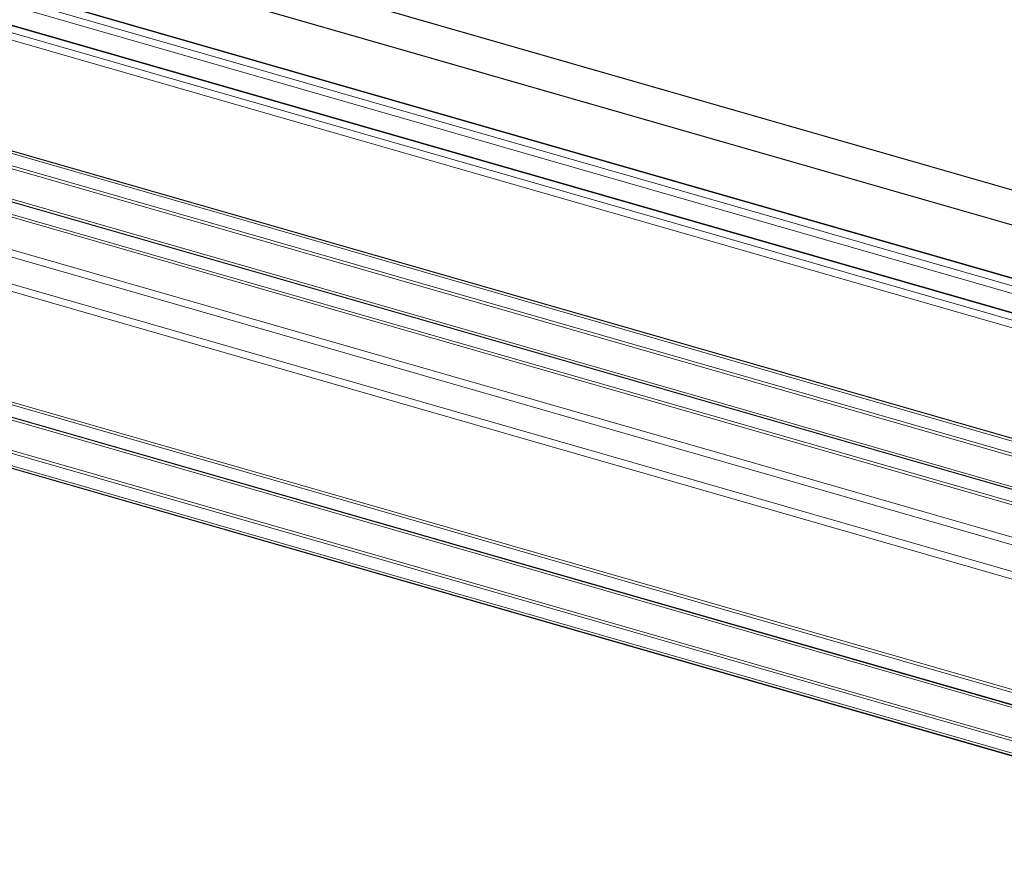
# Model space of a CAD drawing. Header units: millimetres. Extents: x -2233 to 61924, y -68080 to 6847.
# Tile 753 of 1022: x 25286 to 25693, y 595 to 945. Entities that reach past the tile are written whole.
import ezdxf

# ---------------------------------------------------------------- set-up
doc = ezdxf.new("R2010")
doc.units = ezdxf.units.MM
doc.layers.add('lateral_C10', color=7, linetype='Continuous', lineweight=0)

msp = doc.modelspace()

# ---------------------------------------------------------------- linework, layer by layer
at = {"layer": 'lateral_C10'}
for p, q in [((27641.249, 301.027), (19055.13, 2768.302)), ((19055.623, 2768.302), (27641.742, 301.027)), ((27691.72, 301.027), (19105.6, 2768.302)), ((19106.094, 2768.302), (27692.213, 301.027)), ((27689.597, 250.991), (18989.597, 2750.991)), ((19038.916, 2750.991), (27738.916, 250.991)), ((18988.79, 2748.105), (27688.79, 248.105)), ((27738.109, 248.105), (19038.109, 2748.105)), ((19045.715, 2734.629), (27631.834, 267.353)), ((27632.328, 267.353), (19046.208, 2734.629)), ((19096.186, 2734.629), (27682.305, 267.353)), ((27682.798, 267.353), (19096.679, 2734.629)), ((27622.359, 267.194), (19055.22, 2729.016)), ((19104.54, 2729.016), (27671.679, 267.194)), ((19054.413, 2726.129), (27621.552, 264.308)), ((27670.872, 264.308), (19103.733, 2726.129)), ((27725.675, 167.441), (18892.814, 2705.62)), ((18893.471, 2705.62), (27726.332, 167.441)), ((18896.924, 2705.62), (27729.785, 167.441)), ((27795.544, 167.441), (18962.683, 2705.62)), ((27798.997, 167.441), (18966.136, 2705.62)), ((18966.793, 2705.62), (27799.654, 167.441)), ((18891.2, 2699.847), (27724.061, 161.669)), ((27728.171, 161.669), (18895.31, 2699.847)), ((18961.069, 2699.847), (27793.93, 161.669)), ((27798.04, 161.669), (18965.179, 2699.847)), ((27661.891, 151.895), (18961.891, 2651.895)), ((19011.21, 2651.895), (27711.21, 151.895)), ((18961.084, 2649.009), (27661.084, 149.009)), ((27710.403, 149.009), (19010.403, 2649.009)), ((27698.776, 71.232), (18865.914, 2609.41)), ((18870.024, 2609.41), (27702.886, 71.232)), ((27768.645, 71.232), (18935.784, 2609.41)), ((18939.894, 2609.41), (27772.755, 71.232)), ((18864.301, 2603.637), (27697.162, 65.459)), ((27697.819, 65.459), (18864.958, 2603.637)), ((27701.272, 65.459), (18868.411, 2603.637)), ((18934.17, 2603.637), (27767.031, 65.459)), ((18937.622, 2603.637), (27770.484, 65.459)), ((27771.141, 65.459), (18938.28, 2603.637))]:
    msp.add_line(p, q, dxfattribs=at)

doc.saveas('drawing.dxf')
